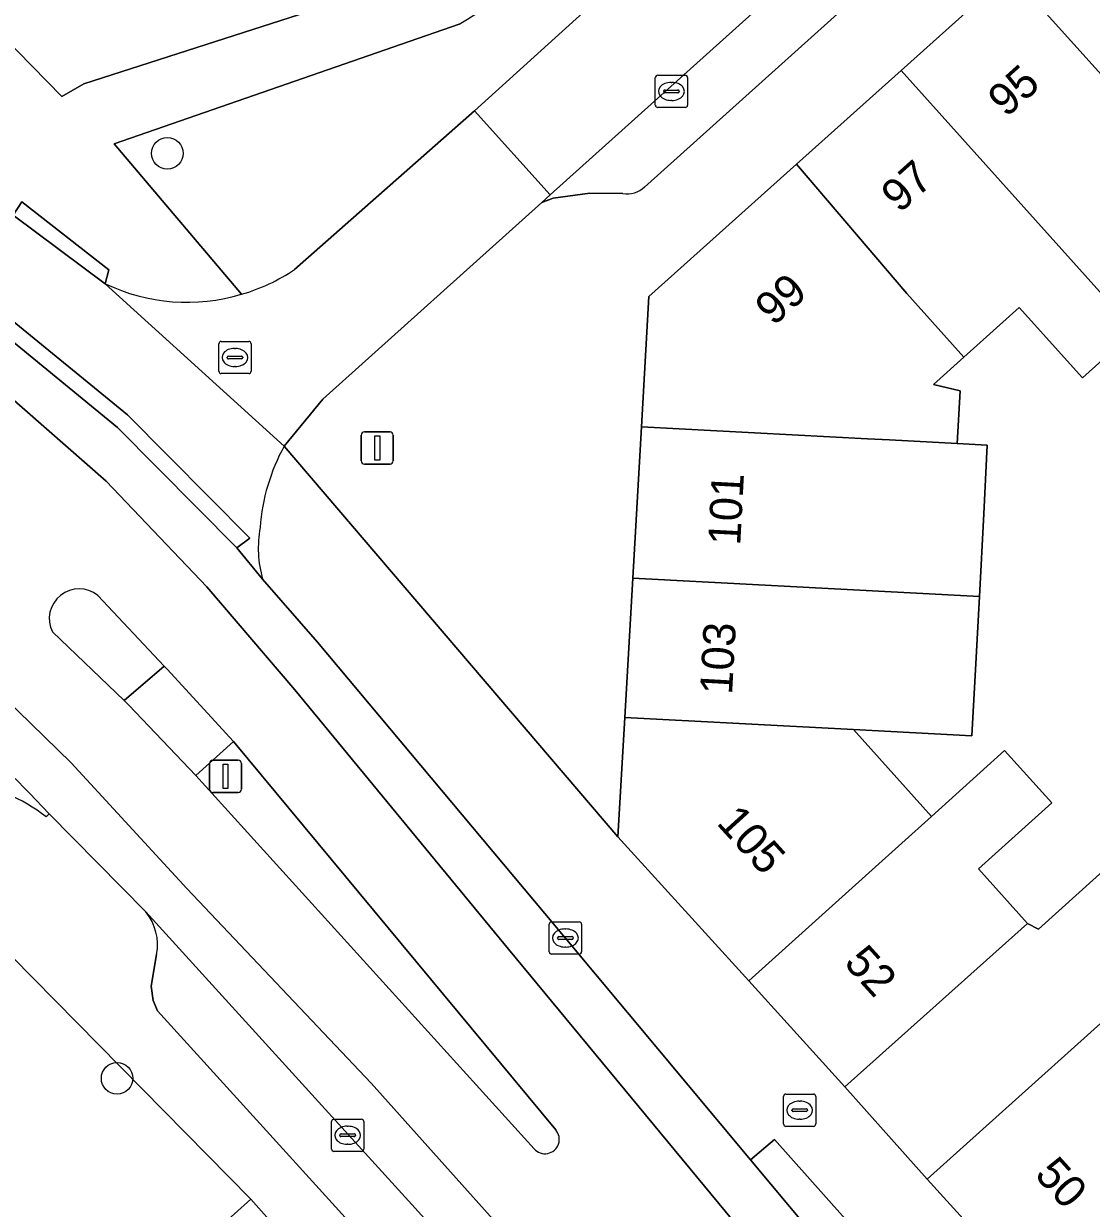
# Model space of a CAD drawing. Extents: x 162172 to 163187, y 382874 to 383685.
# Drawn here: x 162736.21 to 162769.31, y 383280.9 to 383317.62 of the extents above; entities that cross this region are included whole.
import ezdxf

# ---------------------------------------------------------------- set-up
doc = ezdxf.new("R2010")
doc.units = 0
for name, color, linetype in [('IMGEO_Berm_groen', 7, 'Continuous'), ('IMGEO_Boom', 7, 'Continuous'), ('IMGEO_Brandkraan', 7, 'Continuous'), ('IMGEO_Erf', 7, 'Continuous'), ('IMGEO_Kolk', 7, 'Continuous'), ('IMGEO_Lichtmast', 7, 'Continuous'), ('IMGEO_Pand', 7, 'Continuous'), ('IMGEO_Pand_nummerreeks', 7, 'Continuous'), ('IMGEO_Parkeervlak_open', 7, 'Continuous'), ('IMGEO_Rijbaan_lokaal_gesloten', 7, 'Continuous'), ('IMGEO_Rijbaan_lokaal_open', 7, 'Continuous'), ('IMGEO_Rioolput', 7, 'Continuous'), ('IMGEO_Verkeerseiland_groen', 7, 'Continuous'), ('IMGEO_Verkeerseiland_open', 7, 'Continuous'), ('IMGEO_Voetpad_halfverhard', 7, 'Continuous'), ('IMGEO_Voetpad_open', 7, 'Continuous')]:
    doc.layers.add(name, color=color, linetype=linetype)

msp = doc.modelspace()

# ---------------------------------------------------------------- linework, layer by layer
at = {"layer": 'IMGEO_Berm_groen'}
for points in [[(162744.611, 383310), (162750.185, 383314.921), (162765.945, 383329.187), (162788.183, 383349.104), (162785.604, 383352.953), (162793.329, 383359.988), (162800.361, 383366.393), (162802.051, 383364.873), (162802.602, 383364.378)], [(162750.055, 383330.389), (162749.166, 383330.396), (162745.503, 383332.515), (162745.187, 383332.231), (162739.256, 383327.009), (162732.717, 383320.95), (162732.322, 383320.554), (162737.398, 383315.368), (162738.075, 383315.761), (162748.84, 383319.225)], [(162749.71, 383317.607), (162739.02, 383313.898), (162742.969, 383309.231)]]:
    msp.add_lwpolyline(points, dxfattribs=at)
for centre, radius, start, end in [((162724.585, 383359.267), 48.65, 301.0938, 306.8403), ((162741.275, 383314.986), 5.999, 286.4029, 303.7874)]:
    msp.add_arc(centre, radius, start, end, dxfattribs=at)
at = {"layer": 'IMGEO_Boom'}
for centre in [(162740.665, 383313.6), (162739.107, 383284.925)]:
    msp.add_circle(centre, 0.489, dxfattribs=at)
at = {"layer": 'IMGEO_Brandkraan'}
for p, q in [((162759.846, 383284.437), (162760.698, 383284.437)), ((162759.771, 383283.511), (162759.771, 383284.363)), ((162760.259, 383284.217), (162760.284, 383284.217)), ((162760.772, 383284.363), (162760.772, 383283.511)), ((162760.03, 383283.931), (162760.03, 383283.943)), ((162760.468, 383283.894), (162760.07, 383283.894)), ((162760.073, 383283.98), (162760.471, 383283.98)), ((162760.514, 383283.943), (162760.514, 383283.931)), ((162760.698, 383283.437), (162759.846, 383283.437)), ((162760.282, 383283.657), (162760.257, 383283.657))]:
    msp.add_line(p, q, dxfattribs=at)
for points in [[(162759.846, 383284.437), (162760.698, 383284.437)], [(162759.771, 383283.511), (162759.771, 383284.363)], [(162760.772, 383284.363), (162760.772, 383283.511)], [(162760.698, 383283.437), (162759.846, 383283.437)]]:
    msp.add_lwpolyline(points, dxfattribs=at)
for centre, radius, start, end in [((162759.848, 383284.361), 0.0765, 91.552, 178.448), ((162759.848, 383284.361), 0.0765, 91.552, 178.448), ((162760.696, 383284.361), 0.0765, 1.552, 88.448), ((162760.696, 383284.361), 0.0765, 1.552, 88.448), ((162760.07, 383283.94), 0.0403, 85.8775, 175.7526), ((162760.067, 383283.93), 0.0366, 178.938, 274.7102), ((162760.471, 383283.937), 0.043, 264.8664, 352.4533), ((162760.475, 383283.942), 0.0386, 1.7309, 96.639), ((162759.848, 383283.513), 0.0765, 181.552, 268.448), ((162759.848, 383283.513), 0.0765, 181.552, 268.448), ((162760.696, 383283.513), 0.0765, 271.552, 358.448), ((162760.696, 383283.513), 0.0765, 271.552, 358.448)]:
    msp.add_arc(centre, radius, start, end, dxfattribs=at)
for centre, major_axis, ratio, start_param, end_param in [((162760.258, 383283.937), (-0.387, 0.002), 0.722429, 4.712389, 7.853982), ((162760.283, 383283.937), (-0.39, 0.002), 0.717154, 1.570796, 4.712389)]:
    msp.add_ellipse(centre, major_axis=major_axis, ratio=ratio, start_param=start_param, end_param=end_param, dxfattribs=at)
at = {"layer": 'IMGEO_Erf'}
msp.add_lwpolyline([(162770.665, 383308.102), (162769.043, 383306.642), (162767.078, 383308.826), (162765.366, 383307.285), (162764.418, 383306.431), (162765.243, 383306.234), (162765.158, 383304.605), (162766.088, 383304.556), (162765.976, 383302.423), (162765.842, 383299.864), (162765.742, 383297.968), (162765.614, 383295.544), (162761.935, 383295.738), (162764.356, 383293.047), (162766.626, 383295.092), (162768.09, 383293.464), (162765.818, 383291.42), (162767.339, 383289.73), (162767.674, 383289.553), (162782.71, 383303.106)], dxfattribs=at)
at = {"layer": 'IMGEO_Kolk'}
for p, q in [((162755.87, 383316.022), (162756.722, 383316.022)), ((162755.795, 383315.096), (162755.795, 383315.948)), ((162756.283, 383315.802), (162756.308, 383315.802)), ((162756.796, 383315.948), (162756.796, 383315.096)), ((162756.054, 383315.516), (162756.054, 383315.528)), ((162756.492, 383315.479), (162756.094, 383315.479)), ((162756.097, 383315.565), (162756.495, 383315.565)), ((162756.538, 383315.528), (162756.538, 383315.516)), ((162756.722, 383315.022), (162755.87, 383315.022)), ((162756.306, 383315.242), (162756.281, 383315.242)), ((162752.506, 383288.85), (162752.506, 383289.702)), ((162752.581, 383289.776), (162753.433, 383289.776)), ((162753.507, 383289.702), (162753.507, 383288.85)), ((162752.765, 383289.27), (162752.765, 383289.282)), ((162753.203, 383289.233), (162752.805, 383289.233)), ((162752.808, 383289.319), (162753.206, 383289.319)), ((162752.994, 383289.556), (162753.019, 383289.556)), ((162753.249, 383289.282), (162753.249, 383289.27)), ((162753.017, 383288.996), (162752.992, 383288.996)), ((162753.433, 383288.776), (162752.581, 383288.776)), ((162745.755, 383282.734), (162745.755, 383283.586)), ((162745.83, 383283.66), (162746.682, 383283.66)), ((162746.243, 383283.44), (162746.268, 383283.44)), ((162746.756, 383283.586), (162746.756, 383282.734)), ((162746.014, 383283.154), (162746.014, 383283.166)), ((162746.452, 383283.117), (162746.054, 383283.117)), ((162746.057, 383283.203), (162746.455, 383283.203)), ((162746.498, 383283.166), (162746.498, 383283.154)), ((162746.682, 383282.66), (162745.83, 383282.66)), ((162746.266, 383282.88), (162746.241, 383282.88))]:
    msp.add_line(p, q, dxfattribs=at)
for points in [[(162755.87, 383316.022), (162756.722, 383316.022)], [(162755.795, 383315.096), (162755.795, 383315.948)], [(162756.796, 383315.948), (162756.796, 383315.096)], [(162756.722, 383315.022), (162755.87, 383315.022)], [(162752.506, 383288.85), (162752.506, 383289.702)], [(162752.581, 383289.776), (162753.433, 383289.776)], [(162753.507, 383289.702), (162753.507, 383288.85)], [(162753.433, 383288.776), (162752.581, 383288.776)], [(162745.755, 383282.734), (162745.755, 383283.586)], [(162745.83, 383283.66), (162746.682, 383283.66)], [(162746.756, 383283.586), (162746.756, 383282.734)], [(162746.682, 383282.66), (162745.83, 383282.66)]]:
    msp.add_lwpolyline(points, dxfattribs=at)
for centre, radius, start, end in [((162755.872, 383315.946), 0.0765, 91.552, 178.448), ((162755.872, 383315.946), 0.0765, 91.552, 178.448), ((162756.72, 383315.946), 0.0765, 1.552, 88.448), ((162756.72, 383315.946), 0.0765, 1.552, 88.448), ((162756.094, 383315.525), 0.0403, 85.8775, 175.7526), ((162756.091, 383315.515), 0.0366, 178.938, 274.7102), ((162756.495, 383315.522), 0.043, 264.8664, 352.4533), ((162756.499, 383315.527), 0.0386, 1.7309, 96.639), ((162755.872, 383315.098), 0.0765, 181.552, 268.448), ((162755.872, 383315.098), 0.0765, 181.552, 268.448), ((162756.72, 383315.098), 0.0765, 271.552, 358.448), ((162756.72, 383315.098), 0.0765, 271.552, 358.448), ((162752.583, 383289.7), 0.0765, 91.552, 178.448), ((162752.583, 383289.7), 0.0765, 91.552, 178.448), ((162753.431, 383289.7), 0.0765, 1.552, 88.448), ((162753.431, 383289.7), 0.0765, 1.552, 88.448), ((162752.805, 383289.279), 0.0403, 85.8775, 175.7526), ((162752.802, 383289.269), 0.0366, 178.938, 274.7102), ((162753.206, 383289.276), 0.043, 264.8664, 352.4533), ((162753.21, 383289.281), 0.0386, 1.7309, 96.639), ((162752.583, 383288.852), 0.0765, 181.552, 268.448), ((162752.583, 383288.852), 0.0765, 181.552, 268.448), ((162753.431, 383288.852), 0.0765, 271.552, 358.448), ((162753.431, 383288.852), 0.0765, 271.552, 358.448), ((162745.832, 383283.584), 0.0765, 91.552, 178.448), ((162745.832, 383283.584), 0.0765, 91.552, 178.448), ((162746.68, 383283.584), 0.0765, 1.552, 88.448), ((162746.68, 383283.584), 0.0765, 1.552, 88.448), ((162746.054, 383283.163), 0.0403, 85.8775, 175.7526), ((162746.051, 383283.153), 0.0366, 178.938, 274.7102), ((162746.455, 383283.16), 0.043, 264.8664, 352.4533), ((162746.459, 383283.165), 0.0386, 1.7309, 96.639), ((162745.832, 383282.736), 0.0765, 181.552, 268.448), ((162745.832, 383282.736), 0.0765, 181.552, 268.448), ((162746.68, 383282.736), 0.0765, 271.552, 358.448), ((162746.68, 383282.736), 0.0765, 271.552, 358.448)]:
    msp.add_arc(centre, radius, start, end, dxfattribs=at)
for centre, major_axis, ratio, start_param, end_param in [((162756.282, 383315.522), (-0.387, 0.002), 0.722429, 4.712389, 7.853982), ((162756.307, 383315.522), (-0.39, 0.002), 0.717154, 1.570796, 4.712389), ((162752.993, 383289.276), (-0.387, 0.002), 0.722429, 4.712389, 7.853982), ((162753.018, 383289.276), (-0.39, 0.002), 0.717154, 1.570796, 4.712389), ((162746.242, 383283.16), (-0.387, 0.002), 0.722429, 4.712389, 7.853982), ((162746.267, 383283.16), (-0.39, 0.002), 0.717154, 1.570796, 4.712389)]:
    msp.add_ellipse(centre, major_axis=major_axis, ratio=ratio, start_param=start_param, end_param=end_param, dxfattribs=at)
at = {"layer": 'IMGEO_Lichtmast'}
for p, q in [((162746.679, 383304.066), (162746.679, 383304.866)), ((162746.679, 383304.866), (162746.679, 383304.066)), ((162746.779, 383304.966), (162747.569, 383304.966)), ((162747.569, 383304.966), (162746.779, 383304.966)), ((162747.669, 383304.866), (162747.669, 383304.066)), ((162747.669, 383304.066), (162747.669, 383304.866)), ((162747.569, 383303.966), (162746.779, 383303.966)), ((162746.779, 383303.966), (162747.569, 383303.966)), ((162742.074, 383294.786), (162742.864, 383294.786)), ((162742.864, 383294.786), (162742.074, 383294.786)), ((162741.974, 383293.886), (162741.974, 383294.686)), ((162741.974, 383294.686), (162741.974, 383293.886)), ((162742.964, 383294.686), (162742.964, 383293.886)), ((162742.964, 383293.886), (162742.964, 383294.686)), ((162742.864, 383293.786), (162742.074, 383293.786)), ((162742.074, 383293.786), (162742.864, 383293.786))]:
    msp.add_line(p, q, dxfattribs=at)
for points in [[(162747.099, 383304.841), (162747.249, 383304.841), (162747.249, 383304.091), (162747.099, 383304.091), (162747.099, 383304.841)], [(162742.394, 383294.661), (162742.544, 383294.661), (162742.544, 383293.911), (162742.394, 383293.911), (162742.394, 383294.661)]]:
    msp.add_lwpolyline(points, dxfattribs=at)
for centre, start, end in [((162746.779, 383304.866), 90, 180), ((162746.779, 383304.866), 90, 180), ((162747.569, 383304.866), 0, 90), ((162747.569, 383304.866), 360, 90), ((162746.779, 383304.066), 180, 270), ((162746.779, 383304.066), 180, 270), ((162747.569, 383304.066), 270, 0), ((162747.569, 383304.066), 270, 0), ((162742.074, 383294.686), 90, 180), ((162742.074, 383294.686), 90, 180), ((162742.864, 383294.686), 0, 90), ((162742.864, 383294.686), 360, 90), ((162742.074, 383293.886), 180, 270), ((162742.074, 383293.886), 180, 270), ((162742.864, 383293.886), 270, 0), ((162742.864, 383293.886), 270, 0)]:
    msp.add_arc(centre, 0.1, start, end, dxfattribs=at)
at = {"layer": 'IMGEO_Pand'}
for points in [[(162770.039, 383322.104), (162766.792, 383319.195), (162772.079, 383313.313), (162773.022, 383314.161), (162773.638, 383314.716), (162773.906, 383314.957), (162775.863, 383312.782), (162775.598, 383312.539), (162775.251, 383312.221), (162779.559, 383307.521), (162781.544, 383309.309), (162777.279, 383314.052)], [(162772.079, 383313.313), (162766.792, 383319.195), (162763.413, 383316.169), (162770.665, 383308.102), (162772.374, 383309.639), (162774.038, 383311.137)], [(162760.173, 383313.267), (162763.596, 383309.252), (162765.366, 383307.285), (162767.078, 383308.826), (162769.043, 383306.642), (162770.665, 383308.102), (162763.413, 383316.169)], [(162765.366, 383307.285), (162763.596, 383309.252), (162760.173, 383313.267), (162755.597, 383309.167), (162755.365, 383305.122), (162762.379, 383304.752), (162763.057, 383304.716), (162765.158, 383304.605), (162765.243, 383306.234), (162764.418, 383306.431)], [(162765.158, 383304.605), (162763.057, 383304.716), (162762.379, 383304.752), (162755.365, 383305.122), (162755.096, 383300.431), (162765.842, 383299.864), (162765.976, 383302.423), (162766.088, 383304.556)], [(162754.849, 383296.112), (162761.935, 383295.738), (162765.614, 383295.544), (162765.742, 383297.968), (162765.842, 383299.864), (162755.096, 383300.431)], [(162764.356, 383293.047), (162761.935, 383295.738), (162754.849, 383296.112), (162754.637, 383292.411), (162758.693, 383287.945), (162762.519, 383291.392)], [(162767.339, 383289.73), (162765.818, 383291.42), (162768.09, 383293.464), (162766.626, 383295.092), (162764.356, 383293.047), (162762.519, 383291.392), (162758.693, 383287.945), (162761.675, 383284.663)], [(162768.188, 383277.43), (162773.71, 383282.461), (162769.804, 383286.816), (162764.229, 383281.799)], [(162741.588, 383271.802), (162747.157, 383276.787), (162743.256, 383281.175), (162737.684, 383276.174)]]:
    msp.add_lwpolyline(points, close=True, dxfattribs=at)
at = {"layer": 'IMGEO_Parkeervlak_open'}
for points in [[(162843.693, 383394.145), (162811.886, 383365.593), (162808.297, 383362.372), (162752.534, 383312.314), (162752.272, 383312.079), (162752.63, 383312.208), (162753.767, 383312.366), (162754.785, 383312.353)], [(162755.461, 383312.558), (162842.607, 383390.811)], [(162760.092, 383267.987), (162740, 383290.082)], [(162740.333, 383288.762), (162740.16, 383287.779), (162740.227, 383287.341), (162740.364, 383287.014), (162744.557, 383282.397), (162757.964, 383267.633)]]:
    msp.add_lwpolyline(points, dxfattribs=at)
for centre, radius, start, end in [((162754.928, 383313.099), 0.759, 259.1455, 314.5948), ((162738.743, 383289.063), 1.618, 349.2827, 39.0348)]:
    msp.add_arc(centre, radius, start, end, dxfattribs=at)
at = {"layer": 'IMGEO_Rijbaan_lokaal_gesloten'}
for points in [[(162759.102, 383279.436), (162751.245, 383288.934), (162744.614, 383296.969), (162741.887, 383300.164), (162738.772, 383303.437), (162735.656, 383306.164), (162728.412, 383311.307), (162722.803, 383314.892), (162719.766, 383316.606), (162716.105, 383318.242), (162707.381, 383321.359), (162706.089, 383321.777), (162704.23, 383322.378), (162698.267, 383323.385), (162686.155, 383325.334), (162667.305, 383328.139), (162627.21, 383334.45)], [(162627.21, 383334.45), (162667.305, 383328.139), (162686.155, 383325.334), (162698.267, 383323.385), (162704.23, 383322.378), (162706.089, 383321.777), (162707.381, 383321.359), (162716.105, 383318.242), (162719.766, 383316.606), (162722.803, 383314.892), (162728.412, 383311.307), (162735.656, 383306.164), (162738.772, 383303.437), (162741.887, 383300.164), (162744.614, 383296.969), (162751.245, 383288.934), (162759.102, 383279.436)], [(162623.802, 383330.008), (162643.197, 383327.047), (162662.339, 383324.046), (162684.675, 383320.5), (162693.028, 383319.097), (162697.78, 383318.084), (162700.292, 383317.242), (162700.737, 383317.078), (162701.541, 383316.806), (162707.088, 383314.928), (162713.047, 383312.279), (162718.051, 383309.824), (162725.217, 383305.07), (162729.268, 383302.265), (162732.618, 383299.46), (162735.188, 383297.122), (162737.681, 383294.706), (162741.264, 383290.81), (162746.988, 383284.773), (162754.973, 383275.848)], [(162764.755, 383275.151), (162761.794, 383278.753), (162758.744, 383282.396), (162753.002, 383289.276), (162752.368, 383290.032), (162745.317, 383298.452), (162743.62, 383300.396), (162742.822, 383301.373), (162739.115, 383305.106), (162735.31, 383308.223), (162732.129, 383310.603), (162729.77, 383312.306), (162725.719, 383314.958), (162722.831, 383316.619)], [(162754.973, 383275.848), (162746.988, 383284.773), (162741.264, 383290.81), (162737.681, 383294.706), (162735.188, 383297.122), (162732.618, 383299.46), (162729.268, 383302.265), (162725.217, 383305.07), (162718.051, 383309.824), (162713.047, 383312.279), (162707.088, 383314.928)], [(162782.71, 383303.106), (162767.674, 383289.553), (162767.339, 383289.73), (162761.675, 383284.663), (162764.229, 383281.799), (162769.804, 383286.816)], [(162738.511, 383299.899), (162740.569, 383297.707), (162740.661, 383297.607), (162742.712, 383295.367), (162752.709, 383283.326)], [(162752.037, 383282.744), (162741.546, 383294.311), (162739.474, 383296.49), (162739.323, 383296.635), (162737.099, 383298.766)], [(162736.393, 383293.768), (162737.005, 383293.122), (162740, 383290.082), (162760.092, 383267.987)]]:
    msp.add_lwpolyline(points, dxfattribs=at)
for centre, radius, start, end in [((162737.931, 383299.175), 0.927, 51.2876, 206.2001), ((162665.435, 383222.633), 100.475, 45.07123, 49.67685), ((162752.374, 383283.033), 0.445, 220.6163, 41.1735)]:
    msp.add_arc(centre, radius, start, end, dxfattribs=at)
at = {"layer": 'IMGEO_Rijbaan_lokaal_open'}
msp.add_lwpolyline([(162752.534, 383312.314), (162808.297, 383362.372), (162805.798, 383364.945), (162788.183, 383349.104), (162765.945, 383329.187), (162750.185, 383314.921)], close=True, dxfattribs=at)
for points in [[(162738.735, 383309.561), (162744.29, 383304.527), (162745.486, 383305.977), (162752.272, 383312.079), (162752.534, 383312.314), (162750.185, 383314.921), (162744.611, 383310)], [(162736.906, 383293.032), (162737.005, 383293.122), (162736.393, 383293.768)]]:
    msp.add_lwpolyline(points, dxfattribs=at)
for centre, radius, start, end in [((162741.275, 383314.986), 5.999, 286.4029, 303.7874), ((162741.281, 383314.901), 5.916, 244.5085, 286.5782), ((162665.435, 383222.633), 100.475, 45.07123, 49.67685), ((162733.676, 383288.938), 5.215, 51.7221, 82.4577)]:
    msp.add_arc(centre, radius, start, end, dxfattribs=at)
at = {"layer": 'IMGEO_Rioolput'}
for p, q in [((162742.26, 383306.847), (162742.26, 383307.699)), ((162742.335, 383307.773), (162743.187, 383307.773)), ((162743.261, 383307.699), (162743.261, 383306.847)), ((162742.519, 383307.267), (162742.519, 383307.279)), ((162742.957, 383307.23), (162742.559, 383307.23)), ((162742.562, 383307.316), (162742.96, 383307.316)), ((162742.748, 383307.553), (162742.773, 383307.553)), ((162743.003, 383307.279), (162743.003, 383307.267)), ((162742.771, 383306.993), (162742.746, 383306.993)), ((162743.187, 383306.773), (162742.335, 383306.773))]:
    msp.add_line(p, q, dxfattribs=at)
for points in [[(162742.26, 383306.847), (162742.26, 383307.699)], [(162742.335, 383307.773), (162743.187, 383307.773)], [(162743.261, 383307.699), (162743.261, 383306.847)], [(162743.187, 383306.773), (162742.335, 383306.773)]]:
    msp.add_lwpolyline(points, dxfattribs=at)
for centre, radius, start, end in [((162742.337, 383307.697), 0.0765, 91.552, 178.448), ((162742.337, 383307.697), 0.0765, 91.552, 178.448), ((162743.185, 383307.697), 0.0765, 1.552, 88.448), ((162743.185, 383307.697), 0.0765, 1.552, 88.448), ((162742.559, 383307.276), 0.0403, 85.8775, 175.7526), ((162742.556, 383307.266), 0.0366, 178.938, 274.7102), ((162742.96, 383307.273), 0.043, 264.8664, 352.4533), ((162742.964, 383307.278), 0.0386, 1.7309, 96.639), ((162742.337, 383306.849), 0.0765, 181.552, 268.448), ((162742.337, 383306.849), 0.0765, 181.552, 268.448), ((162743.185, 383306.849), 0.0765, 271.552, 358.448), ((162743.185, 383306.849), 0.0765, 271.552, 358.448)]:
    msp.add_arc(centre, radius, start, end, dxfattribs=at)
for centre, major_axis, ratio, start_param, end_param in [((162742.747, 383307.273), (-0.387, 0.002), 0.722429, 4.712389, 7.853982), ((162742.772, 383307.273), (-0.39, 0.002), 0.717154, 1.570796, 4.712389)]:
    msp.add_ellipse(centre, major_axis=major_axis, ratio=ratio, start_param=start_param, end_param=end_param, dxfattribs=at)
at = {"layer": 'IMGEO_Verkeerseiland_groen'}
msp.add_lwpolyline([(162736.158, 383312.094), (162735.887, 383311.684), (162738.735, 383309.561), (162738.847, 383309.994)], close=True, dxfattribs=at)
at = {"layer": 'IMGEO_Verkeerseiland_open'}
for points in [[(162737.099, 383298.766), (162739.323, 383296.635), (162740.569, 383297.707), (162738.511, 383299.899)], [(162752.709, 383283.326), (162742.712, 383295.367), (162741.546, 383294.311), (162752.037, 383282.744)]]:
    msp.add_lwpolyline(points, dxfattribs=at)
for centre, radius, start, end in [((162737.931, 383299.175), 0.927, 51.2876, 206.2001), ((162752.374, 383283.033), 0.445, 220.6163, 41.1735)]:
    msp.add_arc(centre, radius, start, end, dxfattribs=at)
at = {"layer": 'IMGEO_Voetpad_halfverhard'}
for points in [[(162748.84, 383319.225), (162738.075, 383315.761), (162737.398, 383315.368), (162732.322, 383320.554)], [(162731.35, 383318.862), (162734.707, 383314.874), (162734.379, 383313.485), (162734.766, 383313.182), (162734.409, 383312.785), (162735.887, 383311.684), (162736.158, 383312.094), (162738.847, 383309.994), (162738.735, 383309.561)], [(162742.969, 383309.231), (162739.02, 383313.898), (162749.71, 383317.607)]]:
    msp.add_lwpolyline(points, dxfattribs=at)
for centre, radius, start, end in [((162724.585, 383359.267), 48.65, 301.0938, 306.8403), ((162741.281, 383314.901), 5.916, 244.5085, 286.5782)]:
    msp.add_arc(centre, radius, start, end, dxfattribs=at)
at = {"layer": 'IMGEO_Voetpad_open'}
for points in [[(162842.607, 383390.811), (162755.461, 383312.558)], [(162754.785, 383312.353), (162753.767, 383312.366), (162752.63, 383312.208), (162752.272, 383312.079), (162745.486, 383305.977), (162744.29, 383304.527), (162754.637, 383292.411), (162754.849, 383296.112), (162755.096, 383300.431), (162755.365, 383305.122), (162755.597, 383309.167), (162760.173, 383313.267), (162763.413, 383316.169), (162766.792, 383319.195)], [(162744.29, 383304.527), (162738.735, 383309.561), (162735.887, 383311.684), (162734.409, 383312.785), (162732.266, 383314.383)], [(162730.06, 383312.713), (162729.77, 383312.306), (162732.129, 383310.603), (162735.31, 383308.223), (162735.627, 383308.61), (162739.432, 383305.493), (162743.22, 383301.672), (162742.822, 383301.373), (162743.62, 383300.396)], [(162754.637, 383292.411), (162744.29, 383304.527)], [(162743.62, 383300.396), (162745.317, 383298.452), (162752.368, 383290.032), (162753.002, 383289.276), (162758.744, 383282.396), (162759.486, 383283.024), (162762.611, 383279.527), (162761.794, 383278.753), (162764.755, 383275.151)], [(162718.926, 383276.429), (162721.249, 383278.5), (162722.267, 383279.401), (162722.632, 383279.724), (162732.808, 383280.262), (162733.062, 383279.962), (162733.129, 383279.883), (162737.025, 383275.576), (162737.684, 383276.174), (162743.256, 383281.175), (162731.121, 383293.489), (162730.31, 383292.977), (162730.048, 383292.788)], [(162731.121, 383293.489), (162743.256, 383281.175), (162747.157, 383276.787), (162750.911, 383272.564), (162754.665, 383268.341), (162758.542, 383263.98), (162760.352, 383262.006), (162760.869, 383261.604)], [(162740, 383290.082), (162737.005, 383293.122), (162736.906, 383293.032)], [(162768.188, 383277.43), (162764.229, 383281.799), (162761.675, 383284.663), (162758.693, 383287.945), (162754.637, 383292.411)], [(162757.964, 383267.633), (162744.557, 383282.397), (162740.364, 383287.014), (162740.227, 383287.341), (162740.16, 383287.779), (162740.333, 383288.762)]]:
    msp.add_lwpolyline(points, dxfattribs=at)
for points in [[(162742.822, 383301.373), (162743.22, 383301.672), (162739.432, 383305.493), (162735.627, 383308.61), (162735.31, 383308.223), (162739.115, 383305.106)], [(162740.569, 383297.707), (162739.323, 383296.635), (162739.474, 383296.49), (162741.546, 383294.311), (162742.712, 383295.367), (162740.661, 383297.607)], [(162761.794, 383278.753), (162762.611, 383279.527), (162759.486, 383283.024), (162758.744, 383282.396)]]:
    msp.add_lwpolyline(points, close=True, dxfattribs=at)
for centre, radius, start, end in [((162754.928, 383313.099), 0.759, 259.1455, 314.5948), ((162749.634, 383301.571), 6.107, 151.0517, 175.9828), ((162749.634, 383301.571), 6.107, 151.0517, 175.9828), ((162746.988, 383301.363), 3.504, 169.5488, 196.0227), ((162746.988, 383301.363), 3.504, 169.5488, 196.0227), ((162733.676, 383288.938), 5.215, 51.7221, 82.4577), ((162738.743, 383289.063), 1.618, 349.2827, 39.0348)]:
    msp.add_arc(centre, radius, start, end, dxfattribs=at)

# ---------------------------------------------------------------- texts
at = {"layer": 'IMGEO_Pand_nummerreeks'}
for s, rotation, p in [('95', 41.8551, (162766.675, 383314.688)), ('97', 41.8551, (162763.366, 383311.724)), ('99', 41.8546, (162759.458, 383308.223)), ('101', 86.975, (162758.427, 383301.432)), ('103', 86.8194, (162758.173, 383296.805)), ('105', 312.2474, (162757.665, 383292.825)), ('52', 312.2561, (162761.611, 383288.481)), ('50', 312.1793, (162767.523, 383281.916))]:
    msp.add_text(s, height=1, rotation=rotation, dxfattribs=at).set_placement(p)

doc.saveas('drawing.dxf')
